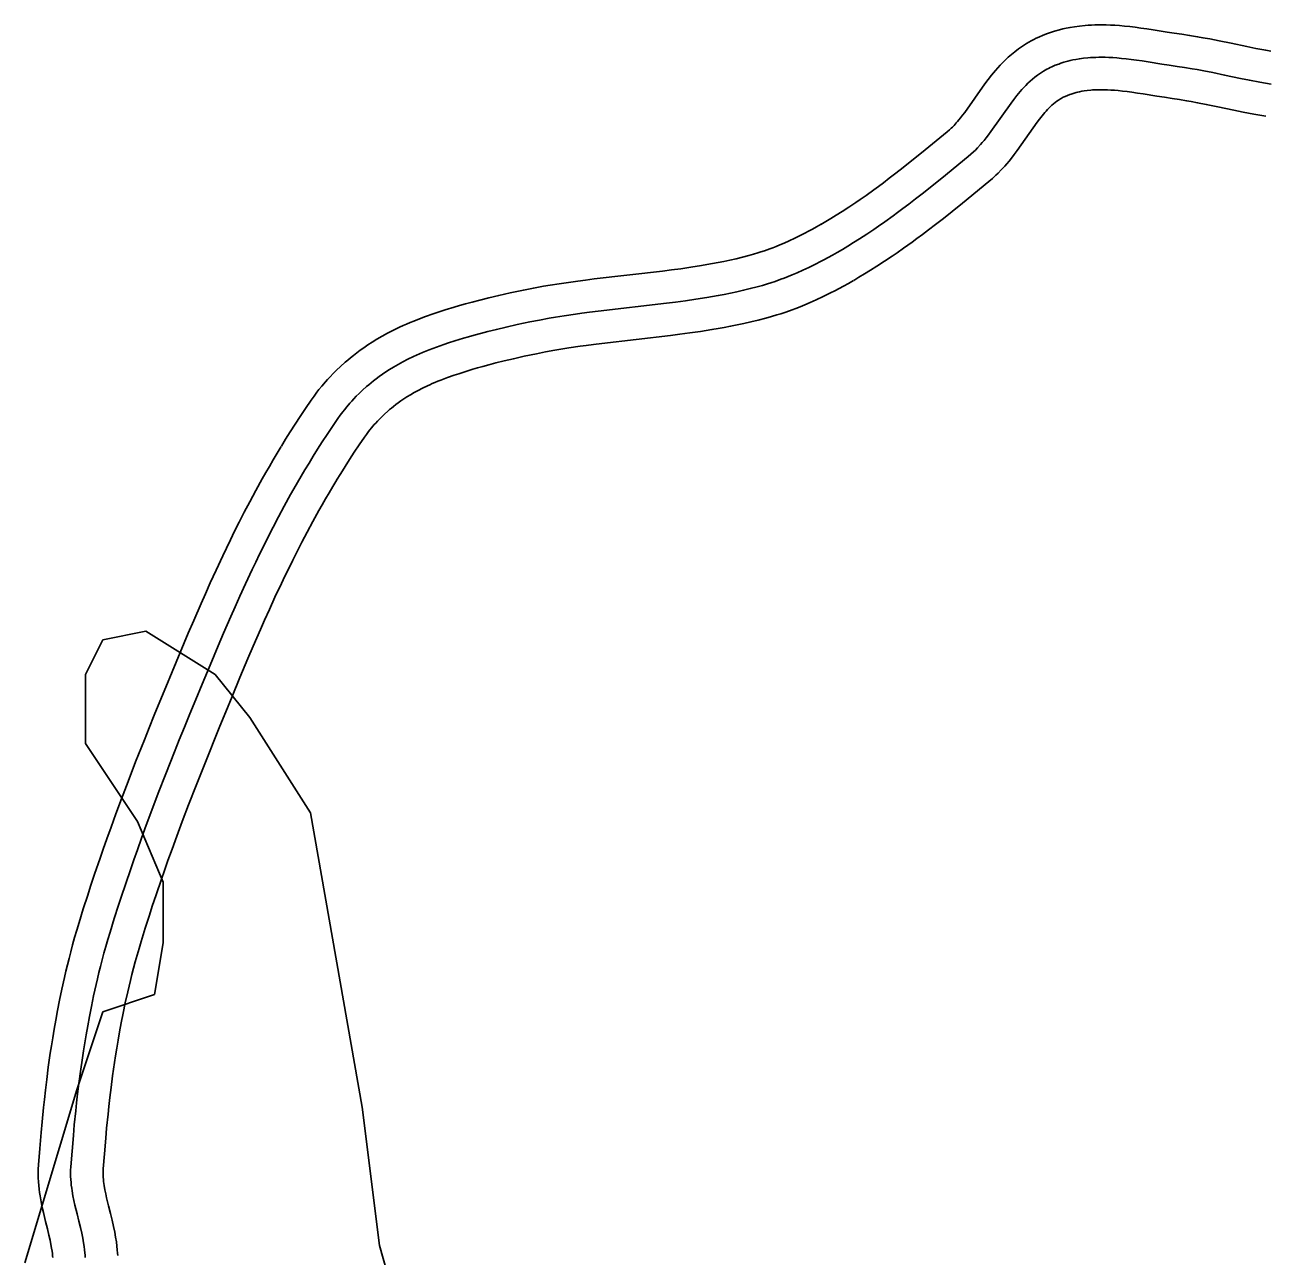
# Model space of a CAD drawing. Extents: x 3177385 to 3215275, y 903885 to 929304.
# Drawn here: x 3210158 to 3210731, y 913391 to 913961 of the extents above; entities that cross this region are included whole.
import ezdxf

# ---------------------------------------------------------------- set-up
doc = ezdxf.new("R2010")
doc.units = 0
doc.layers.add('V-ROAD-CNTR', color=7, linetype='Continuous')
doc.layers.add('V-SITE-VEGE', color=7, linetype='Continuous')

msp = doc.modelspace()

# ---------------------------------------------------------------- linework, layer by layer
at = {"layer": 'V-ROAD-CNTR'}
for points in [[(3210733.48, 913948.32), (3210731.1, 913948.75), (3210726.48, 913949.63), (3210722.42, 913950.45), (3210715.12, 913951.97), (3210709.55, 913953.12), (3210705.3, 913953.96), (3210702.07, 913954.56), (3210699.59, 913955), (3210695.89, 913955.62), (3210692.26, 913956.15), (3210688.75, 913956.66), (3210685.48, 913957.17), (3210679.1, 913958.18), (3210676.19, 913958.63), (3210673.41, 913959.03), (3210670.75, 913959.39), (3210668.22, 913959.69), (3210665.82, 913959.95), (3210663.52, 913960.15), (3210661.35, 913960.3), (3210659.29, 913960.41), (3210657.33, 913960.48), (3210655.48, 913960.51), (3210653.73, 913960.5), (3210652.08, 913960.47), (3210650.52, 913960.41), (3210649.04, 913960.32), (3210647.59, 913960.21), (3210645.03, 913959.95), (3210642.71, 913959.63), (3210640.67, 913959.29), (3210638.87, 913958.93), (3210637.29, 913958.58), (3210635.84, 913958.22), (3210633.51, 913957.56), (3210631.69, 913956.98), (3210630.26, 913956.48), (3210628.25, 913955.71), (3210626.25, 913954.87), (3210625.01, 913954.29), (3210623.84, 913953.72), (3210622.71, 913953.13), (3210621.63, 913952.52), (3210620.52, 913951.86), (3210618.62, 913950.65), (3210616.79, 913949.37), (3210615.1, 913948.07), (3210613.53, 913946.78), (3210612.09, 913945.51), (3210610.75, 913944.25), (3210609.5, 913943.01), (3210608.35, 913941.8), (3210607.27, 913940.63), (3210606.23, 913939.43), (3210604.42, 913937.27), (3210602.79, 913935.19), (3210601.27, 913933.18), (3210591.99, 913920.03), (3210590.99, 913918.71), (3210590.09, 913917.54), (3210589.31, 913916.58), (3210588.64, 913915.77), (3210588.09, 913915.14), (3210587.02, 913913.97), (3210586.26, 913913.19), (3210585.75, 913912.69), (3210584.88, 913911.89), (3210583.93, 913911.08), (3210571.99, 913901.33), (3210567.5, 913897.71), (3210563.56, 913894.58), (3210560.1, 913891.87), (3210557.07, 913889.54), (3210554.4, 913887.52), (3210552.06, 913885.78), (3210550.03, 913884.29), (3210546.38, 913881.67), (3210543.64, 913879.76), (3210541.6, 913878.37), (3210538.47, 913876.28), (3210535.3, 913874.23), (3210532.63, 913872.55), (3210530.12, 913871.01), (3210527.77, 913869.6), (3210525.5, 913868.27)], [(3210733.66, 913933.09), (3210730.93, 913933.54), (3210728.38, 913934), (3210723.59, 913934.91), (3210719.4, 913935.75), (3210712.08, 913937.28), (3210706.58, 913938.41), (3210702.46, 913939.23), (3210699.37, 913939.81), (3210697.05, 913940.22), (3210693.57, 913940.79), (3210690.09, 913941.31), (3210686.52, 913941.82), (3210683.15, 913942.35), (3210676.77, 913943.36), (3210673.97, 913943.8), (3210671.34, 913944.18), (3210668.87, 913944.51), (3210666.55, 913944.79), (3210664.37, 913945.01), (3210662.33, 913945.19), (3210660.42, 913945.33), (3210658.63, 913945.43), (3210656.95, 913945.48), (3210655.39, 913945.51), (3210653.92, 913945.5), (3210652.54, 913945.47), (3210651.25, 913945.42), (3210650.05, 913945.35), (3210648.92, 913945.27), (3210646.81, 913945.05), (3210644.97, 913944.8), (3210643.37, 913944.53), (3210641.97, 913944.25), (3210640.75, 913943.98), (3210639.68, 913943.71), (3210637.83, 913943.19), (3210636.44, 913942.75), (3210635.4, 913942.39), (3210633.85, 913941.8), (3210632.31, 913941.14), (3210631.47, 913940.75), (3210630.65, 913940.35), (3210629.86, 913939.94), (3210629.11, 913939.51), (3210628.37, 913939.08), (3210626.97, 913938.19), (3210625.66, 913937.26), (3210624.43, 913936.33), (3210623.28, 913935.38), (3210622.2, 913934.42), (3210621.18, 913933.46), (3210620.21, 913932.5), (3210619.3, 913931.55), (3210618.44, 913930.61), (3210617.62, 913929.68), (3210616.08, 913927.83), (3210614.68, 913926.05), (3210613.4, 913924.34), (3210604.12, 913911.21), (3210602.92, 913909.61), (3210601.85, 913908.23), (3210600.9, 913907.05), (3210600.05, 913906.04), (3210599.29, 913905.17), (3210597.93, 913903.68), (3210596.88, 913902.6), (3210596.08, 913901.81), (3210594.83, 913900.66), (3210593.54, 913899.57), (3210581.44, 913889.68), (3210576.87, 913886), (3210572.85, 913882.8), (3210569.3, 913880.02), (3210566.17, 913877.61), (3210563.41, 913875.53), (3210560.97, 913873.72), (3210558.83, 913872.15), (3210555.04, 913869.43), (3210552.17, 913867.42), (3210550, 913865.94), (3210546.7, 913863.74), (3210543.36, 913861.58), (3210540.55, 913859.81), (3210537.91, 913858.19), (3210535.42, 913856.69), (3210533.07, 913855.32)], [(3210731.2, 913918.29), (3210728.39, 913918.76), (3210725.66, 913919.24), (3210720.7, 913920.19), (3210716.39, 913921.06), (3210709.03, 913922.59), (3210703.61, 913923.71), (3210699.62, 913924.5), (3210696.68, 913925.05), (3210694.52, 913925.43), (3210691.26, 913925.97), (3210687.92, 913926.46), (3210684.29, 913926.99), (3210680.81, 913927.53), (3210674.45, 913928.55), (3210671.76, 913928.96), (3210669.27, 913929.32), (3210666.98, 913929.63), (3210664.87, 913929.88), (3210662.93, 913930.08), (3210661.14, 913930.24), (3210659.49, 913930.36), (3210657.97, 913930.44), (3210656.58, 913930.49), (3210655.29, 913930.51), (3210654.1, 913930.5), (3210653, 913930.48), (3210651.99, 913930.44), (3210651.06, 913930.39), (3210650.25, 913930.32), (3210648.59, 913930.15), (3210647.23, 913929.97), (3210646.06, 913929.77), (3210645.06, 913929.57), (3210644.2, 913929.38), (3210643.52, 913929.21), (3210642.14, 913928.82), (3210641.19, 913928.52), (3210640.55, 913928.3), (3210639.46, 913927.88), (3210638.38, 913927.42), (3210637.93, 913927.21), (3210637.46, 913926.99), (3210637.02, 913926.75), (3210636.58, 913926.51), (3210636.23, 913926.3), (3210635.32, 913925.72), (3210634.53, 913925.16), (3210633.76, 913924.58), (3210633.03, 913923.97), (3210632.3, 913923.33), (3210631.6, 913922.67), (3210630.92, 913922), (3210630.26, 913921.3), (3210629.61, 913920.6), (3210629.02, 913919.93), (3210627.74, 913918.39), (3210626.57, 913916.9), (3210625.52, 913915.5), (3210616.25, 913902.38), (3210614.85, 913900.51), (3210613.61, 913898.92), (3210612.49, 913897.53), (3210611.47, 913896.31), (3210610.49, 913895.19), (3210608.85, 913893.39), (3210607.5, 913892), (3210606.4, 913890.93), (3210604.78, 913889.44), (3210603.16, 913888.05), (3210590.89, 913878.03), (3210586.24, 913874.28), (3210582.13, 913871.02), (3210578.49, 913868.17), (3210575.26, 913865.69), (3210572.41, 913863.53), (3210569.89, 913861.65), (3210567.63, 913860), (3210563.71, 913857.19), (3210560.7, 913855.08), (3210558.39, 913853.51), (3210554.93, 913851.2), (3210551.42, 913848.93), (3210548.47, 913847.07), (3210545.69, 913845.37), (3210543.06, 913843.79), (3210540.65, 913842.37)], [(3210525.64, 913868.35), (3210523.51, 913867.13), (3210521.58, 913866.06), (3210519.76, 913865.08), (3210518.06, 913864.18), (3210516.5, 913863.38), (3210513.47, 913861.88), (3210510.85, 913860.65), (3210508.55, 913859.63), (3210506.54, 913858.77), (3210504.77, 913858.05), (3210503.22, 913857.44), (3210501.9, 913856.95), (3210499.46, 913856.08), (3210497.67, 913855.48), (3210496.36, 913855.06), (3210494.3, 913854.44), (3210492.24, 913853.87), (3210489.25, 913853.1), (3210486.32, 913852.39), (3210483.47, 913851.75), (3210480.69, 913851.16), (3210477.98, 913850.61), (3210475.34, 913850.11), (3210472.77, 913849.65), (3210470.3, 913849.23), (3210465.39, 913848.45), (3210460.77, 913847.77), (3210456.42, 913847.19), (3210452.34, 913846.67), (3210420.7, 913843.01), (3210416.64, 913842.5), (3210413.1, 913842.04), (3210409.96, 913841.61), (3210404.52, 913840.81), (3210400.41, 913840.15), (3210397.28, 913839.62), (3210392.64, 913838.78), (3210388.01, 913837.86), (3210381.93, 913836.56), (3210376.62, 913835.37), (3210371.97, 913834.27), (3210367.9, 913833.25), (3210364.33, 913832.32), (3210361.2, 913831.47), (3210358.45, 913830.69), (3210356.02, 913829.97), (3210351.85, 913828.69), (3210348.68, 913827.66), (3210346.27, 913826.85), (3210342.72, 913825.6), (3210339.16, 913824.28), (3210337.37, 913823.58), (3210335.65, 913822.89), (3210334, 913822.19), (3210332.4, 913821.48), (3210330.82, 913820.76), (3210327.92, 913819.35), (3210325.18, 913817.94), (3210322.66, 913816.54), (3210320.31, 913815.17), (3210318.14, 913813.82), (3210316.13, 913812.52), (3210314.27, 913811.25), (3210312.55, 913810.02), (3210310.95, 913808.84), (3210309.47, 913807.69), (3210308.1, 913806.6), (3210306.84, 913805.55), (3210305.62, 913804.5), (3210303.51, 913802.61), (3210301.65, 913800.84), (3210300.06, 913799.26), (3210298.7, 913797.84), (3210297.53, 913796.57), (3210296.48, 913795.4), (3210294.8, 913793.43), (3210293.53, 913791.86), (3210292.58, 913790.63), (3210291.24, 913788.84), (3210289.95, 913787.02), (3210287.31, 913783.15), (3210284.83, 913779.44), (3210282.48, 913775.84), (3210280.25, 913772.35), (3210278.12, 913768.96), (3210276.14, 913765.72)], [(3210533.07, 913855.32), (3210530.87, 913854.06), (3210528.79, 913852.91), (3210526.83, 913851.85), (3210524.99, 913850.88), (3210523.25, 913849.99), (3210519.98, 913848.37), (3210517.09, 913847.01), (3210514.55, 913845.88), (3210512.3, 913844.92), (3210510.33, 913844.12), (3210508.59, 913843.44), (3210507.06, 913842.86), (3210504.36, 913841.9), (3210502.32, 913841.22), (3210500.78, 913840.73), (3210498.46, 913840.03), (3210496.12, 913839.38), (3210492.88, 913838.55), (3210489.74, 913837.79), (3210486.69, 913837.1), (3210483.73, 913836.47), (3210480.85, 913835.89), (3210478.06, 913835.36), (3210475.36, 913834.87), (3210472.74, 913834.43), (3210467.64, 913833.62), (3210462.86, 913832.92), (3210458.37, 913832.31), (3210454.15, 913831.78), (3210422.49, 913828.11), (3210418.54, 913827.62), (3210415.09, 913827.17), (3210412.07, 913826.76), (3210406.79, 913825.98), (3210402.84, 913825.35), (3210399.88, 913824.85), (3210395.45, 913824.04), (3210391.04, 913823.16), (3210385.13, 913821.91), (3210379.99, 913820.75), (3210375.51, 913819.69), (3210371.61, 913818.72), (3210368.19, 913817.83), (3210365.22, 913817.01), (3210362.61, 913816.28), (3210360.34, 913815.61), (3210356.36, 913814.39), (3210353.39, 913813.42), (3210351.16, 913812.67), (3210347.82, 913811.49), (3210344.48, 913810.26), (3210342.91, 913809.65), (3210341.4, 913809.03), (3210339.95, 913808.42), (3210338.56, 913807.8), (3210337.21, 913807.19), (3210334.64, 913805.94), (3210332.26, 913804.71), (3210330.07, 913803.5), (3210328.04, 913802.31), (3210326.17, 913801.15), (3210324.44, 913800.03), (3210322.85, 913798.94), (3210321.37, 913797.89), (3210320.01, 913796.88), (3210318.75, 913795.91), (3210317.59, 913794.97), (3210316.51, 913794.08), (3210315.51, 913793.23), (3210313.68, 913791.58), (3210312.11, 913790.1), (3210310.77, 913788.76), (3210309.63, 913787.56), (3210308.64, 913786.49), (3210307.79, 913785.54), (3210306.34, 913783.84), (3210305.28, 913782.53), (3210304.51, 913781.53), (3210303.37, 913780.01), (3210302.26, 913778.45), (3210299.74, 913774.76), (3210297.35, 913771.18), (3210295.08, 913767.7), (3210292.92, 913764.33), (3210290.87, 913761.05), (3210288.92, 913757.87)], [(3210540.51, 913842.29), (3210538.23, 913840.99), (3210536, 913839.76), (3210533.9, 913838.62), (3210531.92, 913837.57), (3210530.01, 913836.59), (3210526.49, 913834.85), (3210523.34, 913833.37), (3210520.54, 913832.12), (3210518.07, 913831.07), (3210515.88, 913830.18), (3210513.95, 913829.43), (3210512.21, 913828.78), (3210509.26, 913827.72), (3210506.97, 913826.96), (3210505.21, 913826.4), (3210502.62, 913825.62), (3210499.99, 913824.89), (3210496.51, 913823.99), (3210493.16, 913823.18), (3210489.91, 913822.45), (3210486.77, 913821.78), (3210483.73, 913821.17), (3210480.79, 913820.61), (3210477.95, 913820.1), (3210475.17, 913819.63), (3210469.9, 913818.79), (3210464.95, 913818.07), (3210460.32, 913817.44), (3210455.96, 913816.89), (3210424.28, 913813.22), (3210420.44, 913812.74), (3210417.08, 913812.3), (3210414.17, 913811.91), (3210409.06, 913811.15), (3210405.27, 913810.55), (3210402.48, 913810.08), (3210398.26, 913809.31), (3210394.07, 913808.47), (3210388.34, 913807.25), (3210383.36, 913806.13), (3210379.05, 913805.12), (3210375.31, 913804.18), (3210372.06, 913803.33), (3210369.24, 913802.56), (3210366.77, 913801.86), (3210364.66, 913801.24), (3210360.88, 913800.08), (3210358.1, 913799.18), (3210356.05, 913798.49), (3210352.92, 913797.39), (3210349.81, 913796.23), (3210348.46, 913795.71), (3210347.15, 913795.18), (3210345.91, 913794.65), (3210344.71, 913794.12), (3210343.61, 913793.62), (3210341.36, 913792.53), (3210339.34, 913791.48), (3210337.48, 913790.45), (3210335.77, 913789.46), (3210334.2, 913788.49), (3210332.75, 913787.54), (3210331.42, 913786.64), (3210330.2, 913785.76), (3210329.07, 913784.93), (3210328.03, 913784.12), (3210327.07, 913783.35), (3210326.18, 913782.61), (3210325.41, 913781.95), (3210323.85, 913780.56), (3210322.58, 913779.35), (3210321.49, 913778.26), (3210320.55, 913777.28), (3210319.75, 913776.42), (3210319.1, 913775.69), (3210317.88, 913774.25), (3210317.03, 913773.2), (3210316.43, 913772.44), (3210315.49, 913771.18), (3210314.57, 913769.87), (3210312.17, 913766.37), (3210309.87, 913762.92), (3210307.68, 913759.56), (3210305.6, 913756.31), (3210303.62, 913753.14), (3210301.7, 913750.02)], [(3210276.07, 913765.62), (3210274.18, 913762.48), (3210272.35, 913759.38), (3210270.6, 913756.38), (3210268.93, 913753.47), (3210267.33, 913750.63), (3210264.31, 913745.16), (3210261.55, 913740.01), (3210259.01, 913735.17), (3210256.69, 913730.63), (3210254.55, 913726.36), (3210252.57, 913722.34), (3210250.75, 913718.58), (3210249.06, 913715.03), (3210245.97, 913708.41), (3210243.3, 913702.58), (3210241.01, 913697.47), (3210239.03, 913692.98), (3210235.62, 913685.14), (3210233.09, 913679.22), (3210229.35, 913670.33), (3210225.64, 913661.41), (3210222.7, 913654.28), (3210219.96, 913647.61), (3210217.42, 913641.37), (3210215.05, 913635.52), (3210212.85, 913630.02), (3210208.78, 913619.73), (3210205.27, 913610.68), (3210202.26, 913602.73), (3210199.65, 913595.74), (3210197.41, 913589.6), (3210195.47, 913584.19), (3210193.79, 913579.44), (3210192.34, 913575.25), (3210189.84, 913567.91), (3210188, 913562.35), (3210186.63, 913558.15), (3210184.62, 913551.82), (3210182.65, 913545.43), (3210181.6, 913541.92), (3210180.61, 913538.5), (3210179.69, 913535.2), (3210178.84, 913532), (3210178.03, 913528.9), (3210177.29, 913525.9), (3210176.58, 913522.99), (3210175.92, 913520.15), (3210174.71, 913514.73), (3210173.64, 913509.62), (3210172.7, 913504.84), (3210171.87, 913500.36), (3210171.13, 913496.16), (3210170.47, 913492.22), (3210169.88, 913488.54), (3210169.36, 913485.07), (3210168.44, 913478.63), (3210167.7, 913472.98), (3210167.1, 913468.04), (3210166.6, 913463.73), (3210166.19, 913459.94), (3210165.53, 913453.37), (3210165.07, 913448.41), (3210164.44, 913441.03), (3210163.85, 913433.52), (3210163.74, 913431.51), (3210163.71, 913429.47), (3210163.75, 913427.52), (3210163.85, 913425.67), (3210164, 913423.92), (3210164.17, 913422.25), (3210164.38, 913420.66), (3210164.62, 913419.11), (3210165.1, 913416.34), (3210165.63, 913413.77), (3210166.15, 913411.42), (3210167.15, 913407.3), (3210168.01, 913403.85), (3210168.71, 913400.99), (3210169.25, 913398.61), (3210169.66, 913396.63), (3210169.96, 913394.98), (3210170.18, 913393.6), (3210170.33, 913392.44), (3210170.43, 913391.46), (3210170.49, 913390.63)], [(3210288.92, 913757.87), (3210287.06, 913754.79), (3210285.28, 913751.79), (3210283.59, 913748.88), (3210281.97, 913746.06), (3210280.42, 913743.32), (3210277.49, 913737.99), (3210274.8, 913732.99), (3210272.34, 913728.28), (3210270.07, 913723.85), (3210267.98, 913719.68), (3210266.05, 913715.77), (3210264.27, 913712.09), (3210262.62, 913708.63), (3210259.58, 913702.12), (3210256.97, 913696.4), (3210254.72, 913691.37), (3210252.77, 913686.96), (3210249.4, 913679.2), (3210246.9, 913673.36), (3210243.18, 913664.54), (3210239.5, 913655.67), (3210236.57, 913648.57), (3210233.85, 913641.94), (3210231.32, 913635.73), (3210228.97, 913629.92), (3210226.79, 913624.47), (3210222.75, 913614.26), (3210219.28, 913605.31), (3210216.3, 913597.45), (3210213.73, 913590.55), (3210211.51, 913584.49), (3210209.6, 913579.16), (3210207.95, 913574.48), (3210206.52, 913570.37), (3210204.06, 913563.14), (3210202.25, 913557.67), (3210200.91, 913553.55), (3210198.93, 913547.34), (3210197, 913541.07), (3210195.99, 913537.69), (3210195.05, 913534.42), (3210194.17, 913531.25), (3210193.34, 913528.18), (3210192.57, 913525.2), (3210191.85, 913522.32), (3210191.18, 913519.52), (3210190.54, 913516.81), (3210189.37, 913511.56), (3210188.34, 913506.63), (3210187.43, 913502.02), (3210186.63, 913497.68), (3210185.91, 913493.62), (3210185.27, 913489.81), (3210184.71, 913486.23), (3210184.2, 913482.88), (3210183.3, 913476.6), (3210182.58, 913471.1), (3210181.99, 913466.28), (3210181.51, 913462.07), (3210181.11, 913458.38), (3210180.46, 913451.92), (3210180.01, 913447.07), (3210179.39, 913439.81), (3210178.82, 913432.54), (3210178.74, 913431), (3210178.71, 913429.52), (3210178.74, 913428.08), (3210178.82, 913426.68), (3210178.93, 913425.33), (3210179.07, 913424.02), (3210179.24, 913422.75), (3210179.42, 913421.52), (3210179.84, 913419.14), (3210180.3, 913416.91), (3210180.76, 913414.81), (3210181.71, 913410.88), (3210182.57, 913407.44), (3210183.31, 913404.43), (3210183.91, 913401.8), (3210184.38, 913399.5), (3210184.75, 913397.48), (3210185.03, 913395.72), (3210185.23, 913394.18), (3210185.37, 913392.83), (3210185.46, 913391.65), (3210185.52, 913390.62)], [(3210301.76, 913750.13), (3210299.93, 913747.09), (3210298.22, 913744.19), (3210296.58, 913741.38), (3210295.01, 913738.64), (3210293.52, 913736.01), (3210290.67, 913730.83), (3210288.06, 913725.96), (3210285.66, 913721.38), (3210283.45, 913717.07), (3210281.42, 913713.01), (3210279.54, 913709.19), (3210277.79, 913705.59), (3210276.19, 913702.22), (3210273.2, 913695.83), (3210270.64, 913690.21), (3210268.42, 913685.27), (3210266.51, 913680.94), (3210263.17, 913673.27), (3210260.71, 913667.5), (3210257.02, 913658.75), (3210253.35, 913649.93), (3210250.44, 913642.86), (3210247.73, 913636.26), (3210245.22, 913630.09), (3210242.88, 913624.32), (3210240.72, 913618.93), (3210236.72, 913608.79), (3210233.28, 913599.94), (3210230.34, 913592.17), (3210227.8, 913585.36), (3210225.62, 913579.38), (3210223.73, 913574.14), (3210222.11, 913569.53), (3210220.71, 913565.5), (3210218.28, 913558.36), (3210216.5, 913552.99), (3210215.19, 913548.96), (3210213.25, 913542.85), (3210211.35, 913536.7), (3210210.38, 913533.47), (3210209.48, 913530.34), (3210208.64, 913527.3), (3210207.85, 913524.36), (3210207.11, 913521.5), (3210206.42, 913518.74), (3210205.77, 913516.05), (3210205.17, 913513.47), (3210204.03, 913508.39), (3210203.04, 913503.65), (3210202.16, 913499.19), (3210201.39, 913495.01), (3210200.69, 913491.08), (3210200.08, 913487.39), (3210199.53, 913483.93), (3210199.04, 913480.7), (3210198.16, 913474.57), (3210197.46, 913469.21), (3210196.89, 913464.52), (3210196.42, 913460.41), (3210196.03, 913456.82), (3210195.39, 913450.47), (3210194.95, 913445.74), (3210194.34, 913438.58), (3210193.79, 913431.55), (3210193.73, 913430.5), (3210193.72, 913429.57), (3210193.74, 913428.64), (3210193.79, 913427.7), (3210193.87, 913426.74), (3210193.97, 913425.79), (3210194.09, 913424.84), (3210194.23, 913423.94), (3210194.58, 913421.94), (3210194.97, 913420.04), (3210195.38, 913418.21), (3210196.28, 913414.46), (3210197.14, 913411.04), (3210197.91, 913407.88), (3210198.56, 913404.99), (3210199.11, 913402.37), (3210199.54, 913399.99), (3210199.88, 913397.85), (3210200.12, 913395.93), (3210200.3, 913394.21), (3210200.43, 913392.68), (3210200.5, 913391.48)]]:
    msp.add_lwpolyline(points, dxfattribs=at)
at = {"layer": 'V-SITE-VEGE'}
for p, q in [((3210213.57, 913680.24), (3210193.58, 913676.24)), ((3210245.56, 913660.23), (3210213.57, 913680.24)), ((3210193.58, 913676.24), (3210185.58, 913660.23)), ((3210185.58, 913660.23), (3210185.58, 913628.22)), ((3210261.56, 913640.22), (3210245.56, 913660.23)), ((3210289.56, 913596.2), (3210261.56, 913640.22)), ((3210185.58, 913628.22), (3210209.58, 913592.2)), ((3210313.56, 913460.13), (3210289.56, 913596.2)), ((3210209.58, 913592.2), (3210221.57, 913564.19)), ((3210221.57, 913564.19), (3210221.57, 913536.17)), ((3210221.57, 913536.17), (3210217.57, 913512.16)), ((3210217.57, 913512.16), (3210193.58, 913504.16)), ((3210193.58, 913504.16), (3210181.58, 913468.14)), ((3210181.58, 913468.14), (3210157.58, 913388.1)), ((3210321.55, 913396.1), (3210313.56, 913460.13)), ((3210329.55, 913368.09), (3210321.55, 913396.1))]:
    msp.add_line(p, q, dxfattribs=at)

doc.saveas('drawing.dxf')
